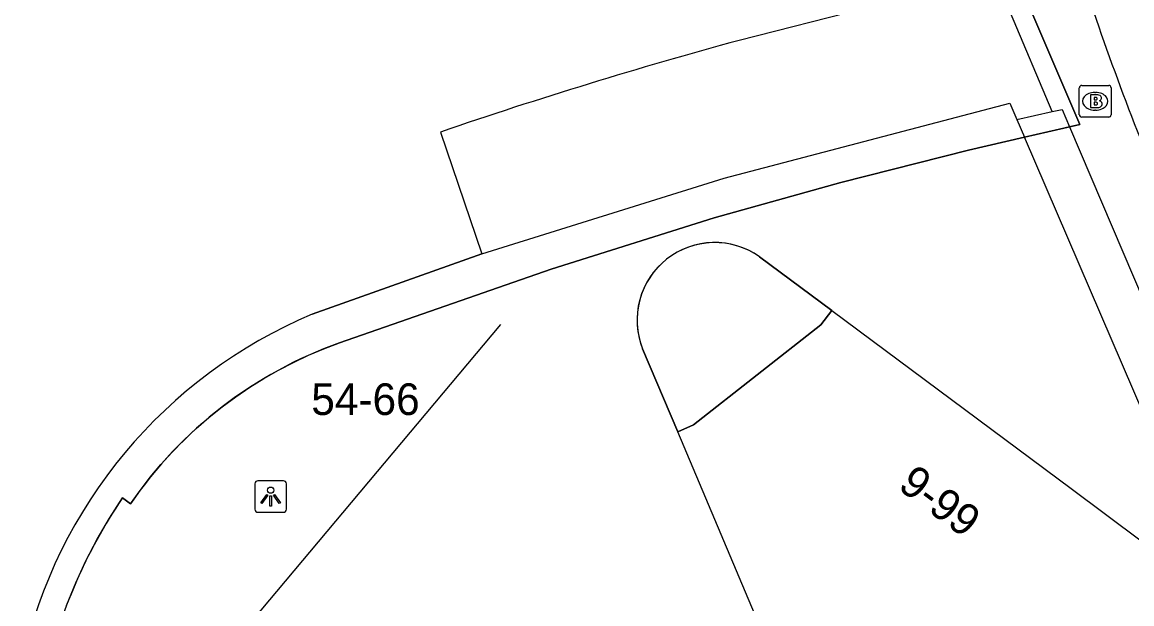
# Model space of a CAD drawing. Extents: x 161087 to 161922, y 382574 to 383873.
# Drawn here: x 161586.15 to 161621.16, y 383177.87 to 383196.24 of the extents above; entities that cross this region are included whole.
import ezdxf

# ---------------------------------------------------------------- set-up
doc = ezdxf.new("R2010")
doc.units = 0
for name, color, linetype in [('IMGEO_Brandkraan', 7, 'Continuous'), ('IMGEO_Fietspad_gesloten', 7, 'Continuous'), ('IMGEO_Lichtpunt', 7, 'Continuous'), ('IMGEO_Lijnafwatering', 7, 'Continuous'), ('IMGEO_Pand', 7, 'Continuous'), ('IMGEO_Pand_nummerreeks', 7, 'Continuous'), ('IMGEO_Pand_overbouw', 7, 'Continuous'), ('IMGEO_Voetpad_gesloten', 7, 'Continuous'), ('IMGEO_Voetpad_open', 7, 'Continuous')]:
    doc.layers.add(name, color=color, linetype=linetype)

msp = doc.modelspace()

# ---------------------------------------------------------------- linework, layer by layer
at = {"layer": 'IMGEO_Brandkraan'}
for p, q in [((161619.584, 383194.244), (161620.436, 383194.244)), ((161619.509, 383193.318), (161619.509, 383194.17)), ((161619.997, 383194.024), (161620.022, 383194.024)), ((161620.51, 383194.17), (161620.51, 383193.318)), ((161620.436, 383193.244), (161619.584, 383193.244)), ((161620.02, 383193.464), (161619.995, 383193.464))]:
    msp.add_line(p, q, dxfattribs=at)
for points in [[(161619.584, 383194.244), (161620.436, 383194.244)], [(161619.509, 383193.318), (161619.509, 383194.17)], [(161619.857, 383193.944), (161619.857, 383193.544), (161620.07, 383193.544)], [(161620.088, 383193.944), (161619.857, 383193.944)], [(161620.51, 383194.17), (161620.51, 383193.318)], [(161620.036, 383193.863), (161619.982, 383193.863), (161619.982, 383193.787)], [(161619.982, 383193.787), (161620.035, 383193.787)], [(161620.044, 383193.711), (161619.982, 383193.711), (161619.982, 383193.63)], [(161619.982, 383193.63), (161620.044, 383193.63)], [(161620.436, 383193.244), (161619.584, 383193.244)]]:
    msp.add_lwpolyline(points, dxfattribs=at)
for centre, radius, start, end in [((161619.586, 383194.168), 0.0765, 91.552, 178.448), ((161619.586, 383194.168), 0.0765, 91.552, 178.448), ((161620.434, 383194.168), 0.0765, 1.552, 88.448), ((161620.434, 383194.168), 0.0765, 1.552, 88.448), ((161620.092, 383193.799), 0.145, 59.4692, 91.5367), ((161620.117, 383193.846), 0.0922, 285.5137, 58.1501), ((161620.037, 383193.825), 0.0379, 267.8285, 90.9355), ((161620.045, 383193.67), 0.0404, 269.8759, 90.5077), ((161620.076, 383193.795), 0.251, 268.6676, 293.5347), ((161620.122, 383193.654), 0.105, 301.3115, 78.989), ((161619.586, 383193.32), 0.0765, 181.552, 268.448), ((161619.586, 383193.32), 0.0765, 181.552, 268.448), ((161620.434, 383193.32), 0.0765, 271.552, 358.448), ((161620.434, 383193.32), 0.0765, 271.552, 358.448)]:
    msp.add_arc(centre, radius, start, end, dxfattribs=at)
for centre, major_axis, ratio, start_param, end_param in [((161619.996, 383193.744), (-0.387, 0.002), 0.722429, 4.712389, 7.853982), ((161620.021, 383193.744), (-0.39, 0.002), 0.717154, 1.570796, 4.712389)]:
    msp.add_ellipse(centre, major_axis=major_axis, ratio=ratio, start_param=start_param, end_param=end_param, dxfattribs=at)
at = {"layer": 'IMGEO_Fietspad_gesloten'}
msp.add_arc((161705.986, 383225.906), 90.892, 197.40462, 202.46149, dxfattribs=at)
at = {"layer": 'IMGEO_Lichtpunt'}
for p, q in [((161593.495, 383181.661), (161593.495, 383180.854)), ((161593.495, 383181.661), (161593.495, 383180.854)), ((161594.397, 383181.756), (161593.589, 383181.756)), ((161594.397, 383181.756), (161593.589, 383181.756)), ((161594.491, 383180.854), (161594.491, 383181.661)), ((161594.491, 383180.854), (161594.491, 383181.661)), ((161593.589, 383180.76), (161594.397, 383180.76)), ((161593.589, 383180.76), (161594.397, 383180.76))]:
    msp.add_line(p, q, dxfattribs=at)
for points in [[(161593.869, 383181.325), (161593.908, 383181.297), (161593.72, 383181.035), (161593.682, 383181.062), (161593.869, 383181.325)], [(161593.971, 383181.277), (161594.018, 383181.277), (161594.018, 383180.955), (161593.971, 383180.955), (161593.971, 383181.277)], [(161594.081, 383181.297), (161594.119, 383181.324), (161594.306, 383181.062), (161594.267, 383181.034), (161594.081, 383181.297)]]:
    msp.add_lwpolyline(points, dxfattribs=at)
msp.add_circle((161593.994, 383181.459), 0.0994, dxfattribs=at)
for centre, start, end in [((161593.589, 383181.661), 90, 180), ((161593.589, 383181.661), 90, 180), ((161594.397, 383181.661), 0, 90), ((161594.397, 383181.661), 0, 90), ((161593.589, 383180.854), 180, 270), ((161593.589, 383180.854), 180, 270), ((161594.397, 383180.854), 270, 0), ((161594.397, 383180.854), 270, 360)]:
    msp.add_arc(centre, 0.0946, start, end, dxfattribs=at)
at = {"layer": 'IMGEO_Lijnafwatering'}
msp.add_lwpolyline([(161601.248, 383186.692), (161586.891, 383169.557), (161586.758, 383169.398)], dxfattribs=at)
at = {"layer": 'IMGEO_Pand'}
for points in [[(161615.877, 383199.633), (161616.708, 383197.697), (161608.776, 383195.666)], [(161599.351, 383192.772), (161600.657, 383188.926)], [(161595.303, 383187.016), (161600.657, 383188.926)], [(161611.699, 383187.132), (161611.354, 383186.686), (161607.336, 383183.527), (161606.836, 383183.299)], [(161611.699, 383187.132), (161619.255, 383181.514), (161622.585, 383179.019)], [(161612.481, 383169.928), (161606.836, 383183.299)]]:
    msp.add_lwpolyline(points, dxfattribs=at)
for centre, radius, start, end in [((161648.886, 383048.242), 152.783, 105.22039, 108.91841), ((161601.333, 383172.692), 15.541, 112.8295, 167.6014)]:
    msp.add_arc(centre, radius, start, end, dxfattribs=at)
at = {"layer": 'IMGEO_Pand_overbouw'}
for points in [[(161587.555, 383177.82), (161587.845, 383178.531), (161588.167, 383179.228), (161588.521, 383179.909), (161588.904, 383180.572), (161589.316, 383181.214), (161589.572, 383181.026), (161589.874, 383181.451), (161590.195, 383181.866), (161590.532, 383182.271), (161590.887, 383182.663), (161591.259, 383183.042), (161591.645, 383183.407), (161592.047, 383183.757), (161592.463, 383184.091), (161592.891, 383184.409), (161593.332, 383184.708), (161593.783, 383184.99), (161594.244, 383185.253), (161594.713, 383185.497), (161595.19, 383185.721), (161595.673, 383185.925), (161596.161, 383186.11), (161602.847, 383188.442), (161607.987, 383190.06), (161611.989, 383191.173), (161616.013, 383192.201), (161617.779, 383192.605), (161619.529, 383193.006), (161616.624, 383199.802)], [(161616.708, 383197.697), (161608.776, 383195.666)], [(161599.351, 383192.772), (161600.657, 383188.926), (161595.303, 383187.016)]]:
    msp.add_lwpolyline(points, dxfattribs=at)
msp.add_lwpolyline([(161606.836, 383183.299), (161607.336, 383183.527), (161611.354, 383186.686), (161611.699, 383187.132), (161609.416, 383188.834), (161609.26, 383188.935), (161609.094, 383189.025), (161608.918, 383189.104), (161608.733, 383189.17), (161608.541, 383189.221), (161608.343, 383189.257), (161608.142, 383189.277), (161607.939, 383189.28), (161607.736, 383189.266), (161607.536, 383189.235), (161607.341, 383189.189), (161607.151, 383189.127), (161606.97, 383189.051), (161606.799, 383188.963), (161606.638, 383188.863), (161606.488, 383188.754), (161606.347, 383188.634), (161606.212, 383188.501), (161606.086, 383188.355), (161605.971, 383188.196), (161605.866, 383188.027), (161605.776, 383187.848), (161605.699, 383187.66), (161605.638, 383187.467), (161605.594, 383187.268), (161605.566, 383187.068), (161605.555, 383186.868), (161605.56, 383186.669), (161605.58, 383186.473), (161605.616, 383186.284), (161605.665, 383186.101), (161605.727, 383185.926)], close=True, dxfattribs=at)
for centre, radius, start, end in [((161648.886, 383048.242), 152.783, 105.22039, 108.91841), ((161601.333, 383172.692), 15.541, 112.8295, 167.6014)]:
    msp.add_arc(centre, radius, start, end, dxfattribs=at)
at = {"layer": 'IMGEO_Voetpad_gesloten'}
for points in [[(161617.536, 383193.171), (161618.652, 383193.419)], [(161617.536, 383193.171), (161617.779, 383192.605)], [(161618.652, 383193.419), (161618.966, 383193.489), (161619.203, 383192.931)], [(161619.203, 383192.931), (161618.888, 383192.859), (161617.779, 383192.605)], [(161619.203, 383192.931), (161624.555, 383180.376), (161624.327, 383180.275)], [(161624.327, 383180.275), (161623.28, 383179.812), (161617.779, 383192.605)]]:
    msp.add_lwpolyline(points, dxfattribs=at)
at = {"layer": 'IMGEO_Voetpad_open'}
for points in [[(161616.024, 383199.666), (161616.624, 383199.802), (161619.529, 383193.006), (161619.203, 383192.931)], [(161618.652, 383193.419), (161616.024, 383199.666)], [(161600.657, 383188.926), (161608.307, 383191.318), (161617.316, 383193.685), (161617.536, 383193.171)], [(161617.779, 383192.605), (161616.013, 383192.201), (161611.989, 383191.173), (161607.987, 383190.06), (161602.847, 383188.442), (161596.161, 383186.11)], [(161609.416, 383188.834), (161611.699, 383187.132)], [(161606.836, 383183.299), (161605.727, 383185.926)], [(161589.572, 383181.026), (161589.316, 383181.214)]]:
    msp.add_lwpolyline(points, dxfattribs=at)
for centre, radius, start, end in [((161608.005, 383186.83), 2.451, 54.85, 201.6467), ((161600.671, 383173.453), 13.437, 109.6133, 145.6935), ((161603.195, 383171.86), 16.737, 146.021, 166.9991)]:
    msp.add_arc(centre, radius, start, end, dxfattribs=at)

# ---------------------------------------------------------------- texts
at = {"layer": 'IMGEO_Pand_nummerreeks'}
msp.add_text('54-66', height=1, dxfattribs=at).set_placement((161595.275, 383183.834))
msp.add_text('9-99', height=1, rotation=323.3471, dxfattribs=at).set_placement((161613.747, 383181.52))

doc.saveas('drawing.dxf')
